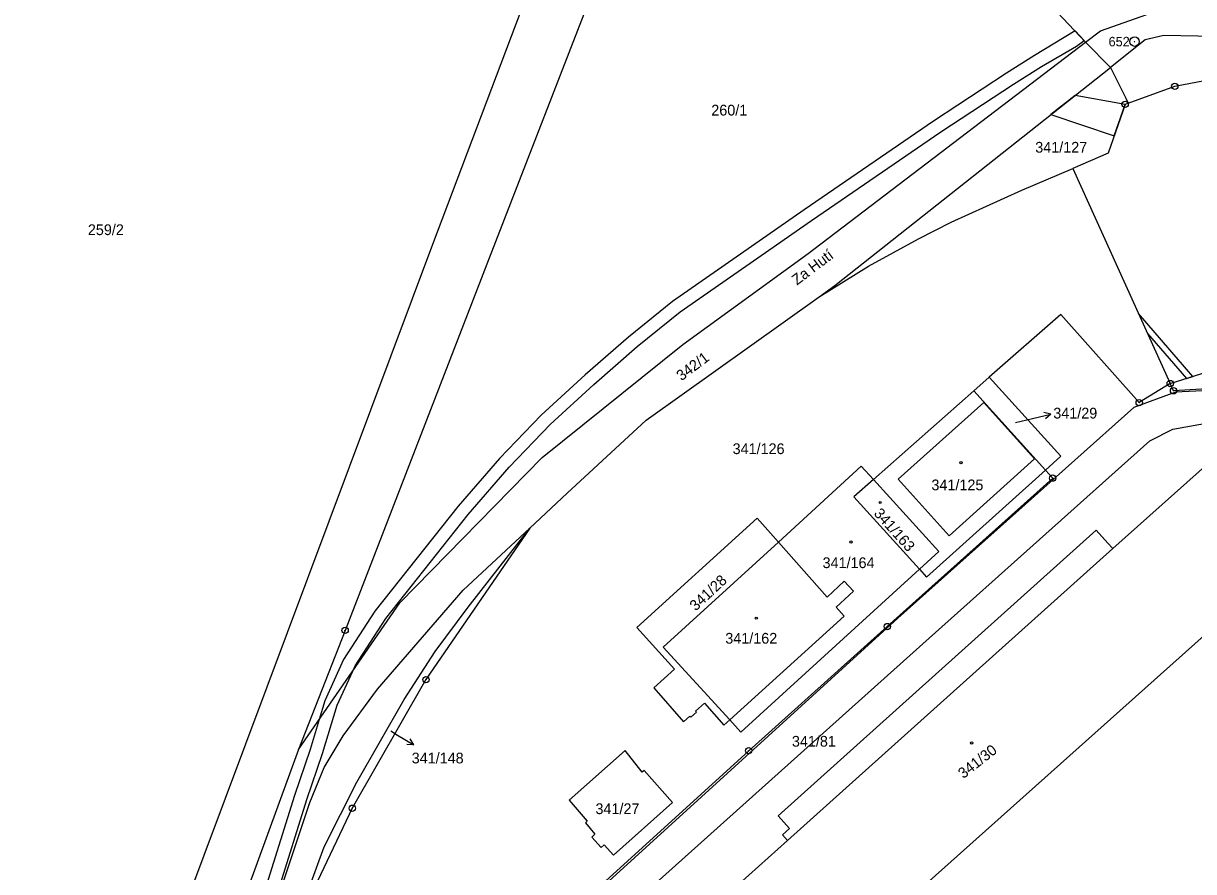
# Model space of a CAD drawing. Extents: x -562167 to -556918, y -1077891 to -1070763.
# Drawn here: x -558021.9 to -557836.8, y -1073027.2 to -1072893 of the extents above; entities that cross this region are included whole.
import ezdxf

# ---------------------------------------------------------------- set-up
doc = ezdxf.new("R2010")
doc.units = 0
for name, color, linetype in [('Hranice parcel', 7, 'Continuous'), ('Parcelní čísla', 7, 'Continuous'), ('Pop  PČ popisy', 7, 'Continuous'), ('Vnitřní kresba', 7, 'Continuous'), ('Věcná břemena k části', 7, 'Continuous'), ('Značky bodu BP', 7, 'Continuous'), ('Značky budov', 7, 'Continuous')]:
    doc.layers.add(name, color=color, linetype=linetype)

msp = doc.modelspace()

# ---------------------------------------------------------------- linework, layer by layer
at = {"layer": 'Hranice parcel'}
for p, q in [((-557849.98, -1072899.97), (-557853.9, -1072895.99)), ((-557849.98, -1072899.97), (-557847.53, -1072904.86)), ((-557847.15, -1072905.64), (-557839.8, -1072902.96)), ((-557847.15, -1072905.64), (-557847.65, -1072905.82)), ((-557847.53, -1072904.86), (-557847.15, -1072905.64)), ((-557855.94, -1072915.98), (-557840.52, -1072949.98)), ((-557896.05, -1072936.25), (-557888.27, -1072931.44)), ((-557840.52, -1072949.98), (-557804.61, -1072938.56)), ((-557857.84, -1072939.04), (-557869.17, -1072948.97)), ((-557869.17, -1072948.97), (-557871.6, -1072951.11)), ((-557871.6, -1072951.11), (-557887.48, -1072965.16)), ((-557871.6, -1072951.11), (-557860.26, -1072963.66)), ((-557860.26, -1072963.66), (-557859.11, -1072964.94)), ((-557941.8, -1072972.85), (-557958.24, -1072996.81)), ((-557951.58, -1072985.33), (-557941.8, -1072972.85)), ((-557886.78, -1073035.9), (-557823.21, -1072979.12)), ((-557978.42, -1073007.88), (-557986.56, -1073030.25)), ((-557907.19, -1073008.05), (-557953.76, -1073050.4))]:
    msp.add_line(p, q, dxfattribs=at)
for points in [[(-557911.06, -1072834.27), (-557912.43, -1072837.84), (-557948.59, -1072931.08), (-557971.03, -1072989.02), (-557978.42, -1073007.88)], [(-557853.9, -1072895.99), (-557884.32, -1072863.72), (-557911.06, -1072834.27)], [(-557853.9, -1072895.99), (-557851.56, -1072894.21), (-557837.81, -1072889.3), (-557761.44, -1072892.26), (-557750.55, -1072890.92), (-557726.42, -1072873.79)], [(-558023.91, -1073118.12), (-558023.87, -1073112.67), (-558018.5, -1073094.73), (-558007.07, -1073057.93), (-557996.56, -1073033.14), (-557957.14, -1072927.95), (-557940.88, -1072884.8)], [(-557978.42, -1073007.88), (-557962.39, -1072984.67), (-557939.86, -1072961.66), (-557917.63, -1072943.79), (-557897.78, -1072929.43), (-557853.9, -1072895.99)], [(-557753.12, -1072897.45), (-557793.74, -1072896.86), (-557814.66, -1072895.44), (-557841.51, -1072894.93), (-557844.46, -1072895.6), (-557849.98, -1072899.97)], [(-557839.8, -1072902.96), (-557832.86, -1072901.62), (-557826.11, -1072901.38), (-557790.78, -1072902.27), (-557780.08, -1072901.98), (-557769.05, -1072900.41), (-557760.18, -1072898.18)], [(-557896.05, -1072936.25), (-557893.57, -1072934.48), (-557849.98, -1072899.97)], [(-557847.65, -1072905.82), (-557850.32, -1072913.54), (-557855.94, -1072915.98)], [(-557888.27, -1072931.44), (-557880.36, -1072927.1), (-557875.17, -1072924.47), (-557863.98, -1072919.37), (-557855.94, -1072915.98)], [(-557941.8, -1072972.85), (-557935.89, -1072967.34), (-557923.41, -1072955.79), (-557896.05, -1072936.25)], [(-557840.52, -1072949.98), (-557845.43, -1072953), (-557857.84, -1072939.04)], [(-557869.17, -1072948.97), (-557857.81, -1072961.45), (-557860.26, -1072963.66)], [(-557821.48, -1072957.43), (-557823.96, -1072954.64), (-557832.06, -1072950.68), (-557840, -1072951.12), (-557840.52, -1072949.98)], [(-557828.77, -1072964.03), (-557832.02, -1072960.41), (-557849.58, -1072976.05), (-557850.4, -1072975.22), (-557852.25, -1072973.18), (-557902.56, -1073018.36), (-557900.74, -1073020.37), (-557901.86, -1073021.37), (-557901.06, -1073022.27), (-557922.44, -1073041.43)], [(-557902.5, -1072975.05), (-557889.39, -1072963.07), (-557887.48, -1072965.16)], [(-557880.2, -1072979.35), (-557879.06, -1072980.6), (-557860.26, -1072963.66)], [(-557859.11, -1072964.94), (-557885.28, -1072988.41), (-557907.19, -1073008.05)], [(-557887.48, -1072965.16), (-557890.57, -1072967.89), (-557880.2, -1072979.35)], [(-557887.48, -1072965.16), (-557877.11, -1072976.53), (-557880.2, -1072979.35)], [(-557902.5, -1072975.05), (-557905.83, -1072971.28), (-557924.9, -1072988.58), (-557918.94, -1072995.17), (-557922.19, -1072998.09), (-557917.51, -1073003.46), (-557916.52, -1073002.58), (-557916.36, -1073002.77), (-557915.45, -1073001.97), (-557915.62, -1073001.78), (-557914.21, -1073000.54), (-557911.11, -1073003.99), (-557910.2, -1073003.17)], [(-557986.56, -1073030.25), (-557982.57, -1073034.1), (-557976.61, -1073016.24), (-557974.32, -1073010.73), (-557971.33, -1073005.68), (-557965.93, -1072998.31), (-557952.35, -1072982.67), (-557941.8, -1072972.85)], [(-557910.2, -1073003.17), (-557920.72, -1072991.69), (-557902.5, -1072975.05)], [(-557910.2, -1073003.17), (-557892.07, -1072986.78), (-557893.34, -1072985.35), (-557890.62, -1072982.84), (-557892.07, -1072981.26), (-557894.79, -1072983.77), (-557902.5, -1072975.05)], [(-557880.2, -1072979.35), (-557908.42, -1073005.11), (-557910.2, -1073003.17)], [(-557979.41, -1073037.13), (-557974.34, -1073023.25), (-557969.19, -1073013.05), (-557961.67, -1072999.93), (-557956.79, -1072992.37), (-557951.58, -1072985.33)], [(-557958.24, -1072996.81), (-557969.89, -1073017.14), (-557979.41, -1073037.13)], [(-557923.71, -1073011.16), (-557924.02, -1073011.43), (-557926.73, -1073008.03), (-557935.58, -1073015.89), (-557932.72, -1073019.21), (-557933, -1073019.46), (-557931.53, -1073021.23), (-557932, -1073021.7), (-557930.51, -1073023.35), (-557930.04, -1073022.94), (-557928.58, -1073024.59), (-557919.27, -1073016.25), (-557923.71, -1073011.16)]]:
    msp.add_lwpolyline(points, dxfattribs=at)
at = {"layer": 'Pop  PČ popisy'}
for p, q in [((-557865.01, -1072956.16), (-557862.33, -1072955.52)), ((-557862.33, -1072955.52), (-557859.41, -1072954.84)), ((-557859.41, -1072954.84), (-557860.49, -1072954.58)), ((-557859.41, -1072954.84), (-557860.27, -1072955.56)), ((-557963.82, -1073004.93), (-557962.72, -1073005.59)), ((-557962.72, -1073005.59), (-557960.15, -1073007.14)), ((-557960.15, -1073007.14), (-557961.26, -1073007.05)), ((-557960.15, -1073007.14), (-557960.75, -1073006.19))]:
    msp.add_line(p, q, dxfattribs=at)
at = {"layer": 'Vnitřní kresba'}
for p, q in [((-557883.54, -1072965.08), (-557870.02, -1072952.96)), ((-557870.02, -1072952.96), (-557861.97, -1072961.89)), ((-557875.47, -1072974.04), (-557861.97, -1072961.89)), ((-557883.54, -1072965.08), (-557875.47, -1072974.04)), ((-557901.06, -1073022.27), (-557849.58, -1072976.05))]:
    msp.add_line(p, q, dxfattribs=at)
at = {"layer": 'Věcná břemena k části'}
msp.add_lwpolyline([(-557981.53, -1073029.97), (-557977.08, -1073015.78), (-557974.6, -1073008.48), (-557972.31, -1073000.86), (-557969.83, -1072995.45), (-557969.46, -1072994.62), (-557964.61, -1072987.15), (-557951.59, -1072970.68), (-557945.08, -1072963.23), (-557938.58, -1072956.45), (-557931.69, -1072950.15), (-557924.83, -1072944.14), (-557918.02, -1072938.65), (-557897.25, -1072924.17), (-557876.8, -1072910.18), (-557865.32, -1072902.63), (-557860.88, -1072899.81), (-557855.37, -1072896.62), (-557854.14, -1072895.74), (-557855.58, -1072894.21), (-557861.97, -1072898.07), (-557866.43, -1072900.9), (-557877.94, -1072908.47), (-557898.42, -1072922.48), (-557919.25, -1072937.01), (-557926.21, -1072942.63), (-557933.05, -1072948.62), (-557940.02, -1072954.98), (-557946.59, -1072961.84), (-557953.17, -1072969.37), (-557966.31, -1072986), (-557971.26, -1072993.63), (-557974.23, -1073000.14), (-557975.13, -1073003.11), (-557976.56, -1073007.86), (-557979.03, -1073015.14), (-557983.45, -1073029.27)], dxfattribs=at)
for points in [[(-557855.58, -1072904.4), (-557859.43, -1072907.45), (-557849.37, -1072910.78), (-557847.65, -1072905.82)], [(-557837.96, -1072949.16), (-557836.92, -1072948.84), (-557845.55, -1072938.89), (-557844.1, -1072942.09)], [(-557822.11, -1072958), (-557824.2, -1072954.83), (-557832.14, -1072950.96), (-557839.71, -1072951.32), (-557846.26, -1072953.78), (-557883.58, -1072987.07), (-557945.69, -1073043.61), (-557980.87, -1073075.26), (-557990.05, -1073084.52), (-557994.46, -1073093.88), (-557994.12, -1073105.33), (-557988.84, -1073101.13), (-557988.53, -1073093.9), (-557985.16, -1073087.37), (-557977.13, -1073078.4), (-557942.64, -1073047.63), (-557878.66, -1072990.23), (-557843.73, -1072959.02), (-557840.12, -1072957.18), (-557833.96, -1072956.11), (-557830.07, -1072957.65), (-557825.42, -1072960.99)]]:
    msp.add_lwpolyline(points, close=True, dxfattribs=at)
at = {"layer": 'Značky bodu BP'}
for centre, radius in [((-557846.17, -1072895.9), 0.75), ((-557846.17, -1072895.9), 0.03), ((-557839.8, -1072902.96), 0.5), ((-557839.8, -1072902.96), 0.0303), ((-557847.65, -1072905.82), 0.5), ((-557847.65, -1072905.82), 0.0303), ((-557840.52, -1072949.98), 0.5), ((-557840.52, -1072949.98), 0.0303), ((-557840, -1072951.12), 0.5), ((-557840, -1072951.12), 0.0303), ((-557845.43, -1072953), 0.5), ((-557845.43, -1072953), 0.0303), ((-557859.11, -1072964.94), 0.5), ((-557859.11, -1072964.94), 0.0303), ((-557971.03, -1072989.02), 0.5), ((-557885.28, -1072988.41), 0.5), ((-557885.28, -1072988.41), 0.0303), ((-557971.03, -1072989.02), 0.0303), ((-557958.24, -1072996.81), 0.5), ((-557958.24, -1072996.81), 0.0303), ((-557907.19, -1073008.05), 0.5), ((-557907.19, -1073008.05), 0.0303), ((-557969.89, -1073017.14), 0.5), ((-557969.89, -1073017.14), 0.0303)]:
    msp.add_circle(centre, radius, dxfattribs=at)
at = {"layer": 'Značky budov'}
for centre in [(-557873.63, -1072962.48), (-557886.4, -1072968.8), (-557891.02, -1072975.04), (-557905.99, -1072987.09), (-557871.94, -1073006.83)]:
    msp.add_circle(centre, 0.175, dxfattribs=at)

# ---------------------------------------------------------------- texts
at = {"layer": 'Parcelní čísla'}
for s, p in [('260/1', (-557913.11, -1072907.59)), ('341/127', (-557861.87, -1072913.46)), ('259/2', (-558011.72, -1072926.5)), ('341/29', (-557859.02, -1072955.51)), ('341/126', (-557909.74, -1072961.14)), ('341/125', (-557878.29, -1072966.86)), ('341/164', (-557895.51, -1072979.17)), ('341/162', (-557910.9, -1072991.12)), ('341/81', (-557900.36, -1073007.41)), ('341/148', (-557960.5, -1073010.06)), ('341/27', (-557931.43, -1073018.08))]:
    msp.add_text(s, height=1.7, dxfattribs=at).set_placement(p)
for s, rotation, p in [('342/1', 37, (-557917.82, -1072949.64)), ('341/163', 312, (-557887.51, -1072970.61)), ('341/28', 43, (-557915.58, -1072986.05)), ('341/30', 38, (-557873.24, -1073012.55))]:
    msp.add_text(s, height=1.7, rotation=rotation, dxfattribs=at).set_placement(p)
at = {"layer": 'Pop  PČ popisy'}
msp.add_text('Za Hutí', height=1.7, rotation=37, dxfattribs=at).set_placement((-557899.57, -1072934.5))
at = {"layer": 'Značky bodu BP'}
msp.add_text('652', height=1.5, dxfattribs=at).set_placement((-557850.27, -1072896.65))

doc.saveas('drawing.dxf')
